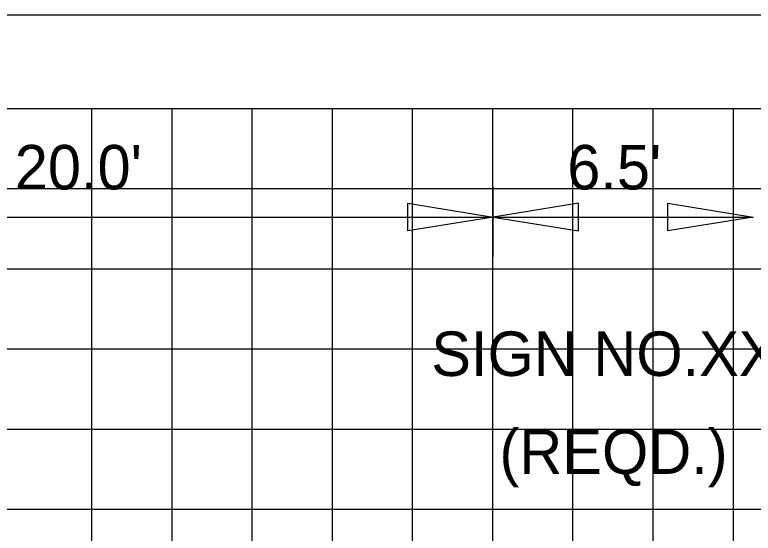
# Model space of a CAD drawing. Extents: x 2193008 to 2198143, y 1236112 to 1237864.
# Drawn here: x 2196752.78 to 2196771.2, y 1237212.45 to 1237225.38 of the extents above; entities that cross this region are included whole.
import ezdxf

# ---------------------------------------------------------------- set-up
doc = ezdxf.new("R2010")
doc.units = 0
for name, color, linetype in [('3', 7, 'Continuous'), ('GSDIMS', 7, 'Continuous'), ('Level 55', 7, 'Continuous'), ('M-ROADS', 7, 'Continuous')]:
    doc.layers.add(name, color=color, linetype=linetype)

msp = doc.modelspace()

# ---------------------------------------------------------------- linework, layer by layer
at = {"layer": '3'}
msp.add_line((2196670.765, 1237225.384), (2196799.37, 1237225.384), dxfattribs=at)
at = {"layer": 'GSDIMS'}
for p, q in [((2196764.716, 1237219.354), (2196764.716, 1237221.095)), ((2196744.707, 1237220.337), (2196764.716, 1237220.337)), ((2196764.716, 1237220.337), (2196771.203, 1237220.337))]:
    msp.add_line(p, q, dxfattribs=at)
for points in [[(2196764.716, 1237220.337), (2196762.588, 1237219.99), (2196762.588, 1237220.684)], [(2196764.716, 1237220.337), (2196766.844, 1237219.99), (2196766.844, 1237220.684)], [(2196771.203, 1237220.337), (2196769.075, 1237219.99), (2196769.075, 1237220.684)]]:
    msp.add_lwpolyline(points, close=True, dxfattribs=at)
at = {"layer": 'M-ROADS'}
for p, q in [((2196614.707, 1237223.046), (2196874.707, 1237223.046)), ((2196754.707, 1237153.046), (2196754.707, 1237223.046)), ((2196756.707, 1237153.046), (2196756.707, 1237223.046)), ((2196758.707, 1237153.046), (2196758.707, 1237223.046)), ((2196760.707, 1237153.046), (2196760.707, 1237223.046)), ((2196762.707, 1237153.046), (2196762.707, 1237223.046)), ((2196764.707, 1237153.046), (2196764.707, 1237223.046)), ((2196766.707, 1237153.046), (2196766.707, 1237223.046)), ((2196768.707, 1237153.046), (2196768.707, 1237223.046)), ((2196770.707, 1237153.046), (2196770.707, 1237223.046)), ((2196614.707, 1237221.046), (2196874.707, 1237221.046)), ((2196614.707, 1237219.046), (2196874.707, 1237219.046)), ((2196614.707, 1237217.046), (2196874.707, 1237217.046)), ((2196614.707, 1237215.046), (2196874.707, 1237215.046)), ((2196614.707, 1237213.046), (2196874.707, 1237213.046))]:
    msp.add_line(p, q, dxfattribs=at)

# ---------------------------------------------------------------- texts
at = {"layer": 'Level 55'}
for s, p in [("20.0'", (2196752.782, 1237221.025)), ("6.5'", (2196766.564, 1237221.025)), ('SIGN NO.XX', (2196763.171, 1237216.372)), ('(REQD.)', (2196764.873, 1237213.929))]:
    msp.add_text(s, height=1.1105, dxfattribs=at).set_placement(p)

doc.saveas('drawing.dxf')
